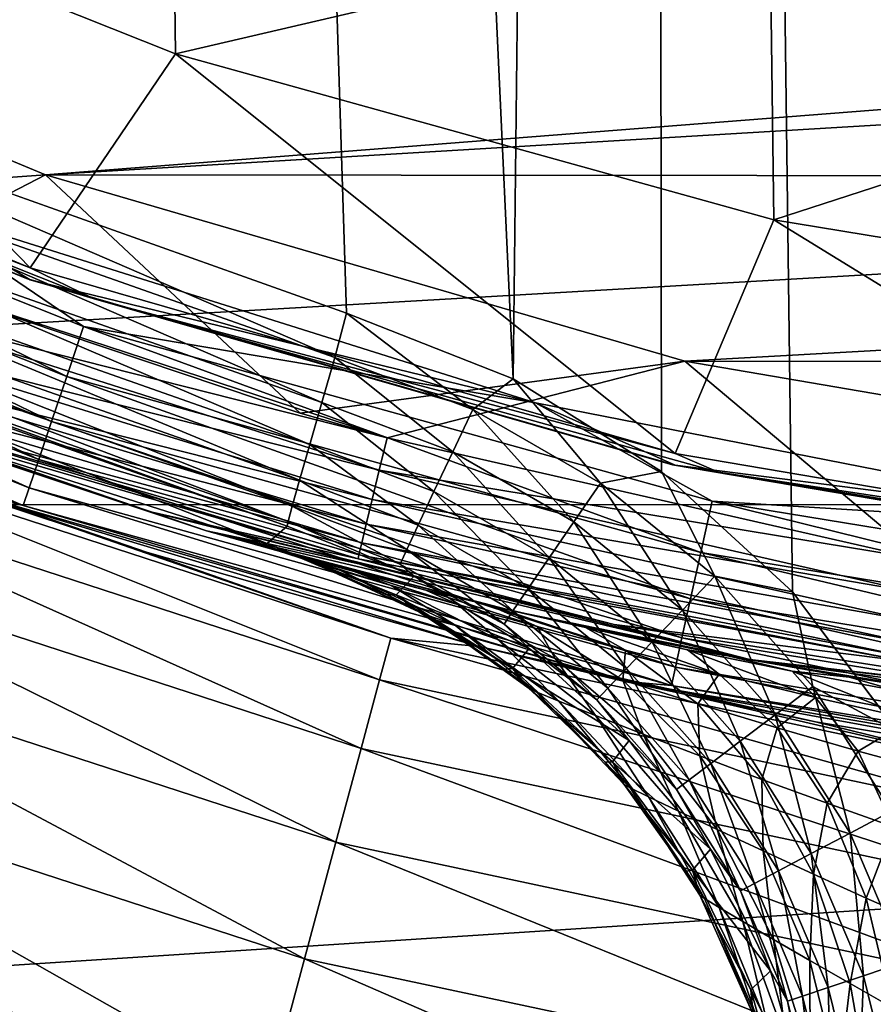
# Model space of a CAD drawing. Header units: metres. Extents: x -106 to 264, y -111 to 81.
# Tile 97 of 549: x -6.71 to -3.83, y -21.57 to -18.24. Entities that reach past the tile are written whole.
import ezdxf

# ---------------------------------------------------------------- set-up
doc = ezdxf.new("R2010")
doc.units = ezdxf.units.M
doc.layers.add('solid_20422013', color=7, linetype='CONTINUOUS')

msp = doc.modelspace()

# ---------------------------------------------------------------- linework, layer by layer
at = {"layer": 'solid_20422013'}
for points in [[(-4.603954, 19.494402, 77.686752), (-3.25963, -22.351816, 77.693359), (-2.346627, 19.890446, 77.696556)], [(-6.7954, 18.842684, 77.671135), (-5.044372, -19.452469, 77.684097), (-4.603954, 19.494402, 77.686752)], [(-4.603954, 19.494402, 77.686752), (-5.044372, -19.452469, 77.684097), (-4.543541, -19.765179, 77.687096)], [(-4.603954, 19.494402, 77.686752), (-4.543541, -19.765179, 77.687096), (-4.100972, -20.171591, 77.689491)], [(-4.603954, 19.494402, 77.686752), (-4.100972, -20.171591, 77.689491), (-3.743907, -20.646954, 77.691238)], [(-4.603954, 19.494402, 77.686752), (-3.743907, -20.646954, 77.691238), (-3.476764, -21.185291, 77.692444)], [(-4.603954, 19.494402, 77.686752), (-3.476764, -21.185291, 77.692444), (-3.3161, -21.752062, 77.69313)], [(-4.603954, 19.494402, 77.686752), (-3.3161, -21.752062, 77.69313), (-3.25963, -22.351816, 77.693359)], [(-7.788645, -18.453775, 77.662086), (-5.607023, -19.230038, 77.680351), (-6.7954, 18.842684, 77.671135)], [(-6.7954, 18.842684, 77.671135), (-5.607023, -19.230038, 77.680351), (-5.044372, -19.452469, 77.684097)], [(-8.13251, -17.578133, 51.221619), (-6.184307, -18.354368, 51.221619), (-6.197993, -17.289684, 52.927349)], [(-6.184307, -18.354368, 51.221619), (-4.177838, -17.88558, 52.927349), (-6.197993, -17.289684, 52.927349)], [(-8.13251, -17.578133, 51.221619), (-8.769419, -18.209887, 49.432518), (-6.675418, -19.07725, 49.432518)], [(-8.13251, -17.578133, 51.221619), (-6.675418, -19.07725, 49.432518), (-6.184307, -18.354368, 51.221619)], [(18.345623, -17.816748, -17.760887), (-17.210392, -19.873657, -17.471807), (-18.349037, -17.81085, -17.761715)], [(18.345623, -17.816748, -17.760887), (17.20516, -19.884491, -17.470285), (-17.210392, -19.873657, -17.471807)], [(-6.184307, -18.354368, 51.221619), (-4.163598, -18.915415, 51.221619), (-4.177838, -17.88558, 52.927349)], [(-4.163598, -18.915415, 51.221619), (-2.102745, -18.246281, 52.927349), (-4.177838, -17.88558, 52.927349)], [(-3.268297, -18.07321, 53.567062), (-4.177838, -17.88558, 52.927349), (-2.102745, -18.246281, 52.927349)], [(-8.697514, -17.898361, 53.567062), (-2.194617, -18.233658, 53.567062), (-1.105185, -18.331604, 53.567062)], [(-6.623267, -18.763741, 53.567062), (-8.697514, -17.898361, 53.567062), (-1.105185, -18.331604, 53.567062)], [(-7.803864, -18.848097, 51.700001), (-8.697514, -17.898361, 53.567062), (-6.623267, -18.763741, 53.567062)], [(-6.675418, -19.07725, 49.432518), (-8.769419, -18.209887, 49.432518), (-8.498668, -18.36957, 49.338165)], [(-6.688151, -19.113638, 49.239994), (-8.786146, -18.244619, 49.239994), (-8.769186, -18.252777, 49.099998)], [(-8.498668, -18.36957, 49.338165), (-8.786146, -18.244619, 49.239994), (-6.688151, -19.113638, 49.239994)], [(-6.674826, -19.118296, 49.099998), (-8.769186, -18.252777, 49.099998), (-7.105286, -18.861628, 49.000153)], [(-6.688151, -19.113638, 49.239994), (-8.769186, -18.252777, 49.099998), (-6.674826, -19.118296, 49.099998)], [(-4.163598, -18.915415, 51.221619), (-2.094074, -19.254696, 51.221619), (-2.102745, -18.246281, 52.927349)], [(-6.184307, -18.354368, 51.221619), (-6.675418, -19.07725, 49.432518), (-4.49747, -19.704706, 49.432518)], [(-6.623267, -18.763741, 53.567062), (-1.105185, -18.331604, 53.567062), (0, -18.367044, 53.567062)], [(-6.184307, -18.354368, 51.221619), (-4.49747, -19.704706, 49.432518), (-4.163598, -18.915415, 51.221619)], [(-6.462749, -19.180754, 49.338165), (-8.498668, -18.36957, 49.338165), (-6.688151, -19.113638, 49.239994)], [(-6.675418, -19.07725, 49.432518), (-8.498668, -18.36957, 49.338165), (-6.462749, -19.180754, 49.338165)], [(6.59163, -18.77524, 53.567062), (-6.623267, -18.763741, 53.567062), (0, -18.367044, 53.567062)], [(-7.788645, -18.453775, 77.662086), (-5.646653, -19.380241, 77.66391), (-5.607023, -19.230038, 77.680351)], [(-7.781111, -18.627697, 77.645996), (-5.646653, -19.380241, 77.66391), (-7.788645, -18.453775, 77.662086)], [(-6.551569, -19.444365, 48.933891), (-8.54085, -18.460745, 48.987526), (-8.615469, -18.622032, 48.933891)], [(-7.105286, -18.861628, 49.000153), (-8.54085, -18.460745, 48.987526), (-6.494825, -19.275955, 48.987526)], [(-6.551569, -19.444365, 48.933891), (-6.494825, -19.275955, 48.987526), (-8.54085, -18.460745, 48.987526)], [(-8.615469, -18.622032, 48.933891), (-8.682889, -18.767757, 48.840744), (-6.602839, -19.596525, 48.840744)], [(-6.551569, -19.444365, 48.933891), (-8.615469, -18.622032, 48.933891), (-6.602839, -19.596525, 48.840744)], [(-7.841585, -18.773857, 77.593025), (-5.690553, -19.532354, 77.611191), (-7.781111, -18.627697, 77.645996)], [(-7.781111, -18.627697, 77.645996), (-5.690553, -19.532354, 77.611191), (-5.646653, -19.380241, 77.66391)], [(-8.682889, -18.767757, 48.840744), (-8.739481, -18.890078, 48.713097), (-6.645873, -19.724247, 48.713097)], [(-6.602839, -19.596525, 48.840744), (-8.682889, -18.767757, 48.840744), (-6.645873, -19.724247, 48.713097)], [(-7.897807, -18.910704, 77.502213), (-5.731336, -19.674664, 77.520668), (-7.841585, -18.773857, 77.593025)], [(-7.841585, -18.773857, 77.593025), (-5.731336, -19.674664, 77.520668), (-5.690553, -19.532354, 77.611191)], [(-7.227734, -19.07662, 51.700218), (-7.803864, -18.848097, 51.700001), (-6.623267, -18.763741, 53.567062)], [(-5.762959, -19.567745, 51.70472), (-7.227734, -19.07662, 51.700218), (-6.623267, -18.763741, 53.567062)], [(6.59163, -18.77524, 53.567062), (-4.464016, -19.392557, 53.567062), (-6.623267, -18.763741, 53.567062)], [(-5.762959, -19.567745, 51.70472), (-6.623267, -18.763741, 53.567062), (-4.464016, -19.392557, 53.567062)], [(6.59163, -18.77524, 53.567062), (4.446862, -19.396498, 53.567062), (-4.464016, -19.392557, 53.567062)], [(-8.739481, -18.890078, 48.713097), (-8.782196, -18.982407, 48.557827), (-6.678356, -19.820652, 48.557827)], [(-6.645873, -19.724247, 48.713097), (-8.739481, -18.890078, 48.713097), (-6.678356, -19.820652, 48.557827)], [(-4.96851, -19.53356, 49.000153), (-7.105286, -18.861628, 49.000153), (-6.494825, -19.275955, 48.987526)], [(-6.674826, -19.118296, 49.099998), (-7.105286, -18.861628, 49.000153), (-4.96851, -19.53356, 49.000153)], [(-7.944764, -19.026119, 77.37793), (-5.765304, -19.794355, 77.397118), (-7.897807, -18.910704, 77.502213)], [(-7.897807, -18.910704, 77.502213), (-5.765304, -19.794355, 77.397118), (-5.731336, -19.674664, 77.520668)], [(-4.163598, -18.915415, 51.221619), (-4.49747, -19.704706, 49.432518), (-2.262964, -20.084364, 49.432518)], [(-4.163598, -18.915415, 51.221619), (-2.262964, -20.084364, 49.432518), (-2.094074, -19.254696, 51.221619)], [(-8.782196, -18.982407, 48.557827), (-8.808736, -19.03977, 48.383289), (-6.698537, -19.88055, 48.383289)], [(-6.678356, -19.820652, 48.557827), (-8.782196, -18.982407, 48.557827), (-6.698537, -19.88055, 48.383289)], [(-6.698537, -19.88055, 48.383289), (-8.808736, -19.03977, 48.383289), (-6.93586, -19.82155, 48.200001)], [(-7.978667, -19.11079, 77.230202), (-5.789975, -19.882679, 77.24939), (-7.944764, -19.026119, 77.37793)], [(-7.944764, -19.026119, 77.37793), (-5.789975, -19.882679, 77.24939), (-5.765304, -19.794355, 77.397118)], [(-7.270816, -19.195789, 51.721394), (-7.227734, -19.07662, 51.700218), (-5.469445, -19.651363, 51.706318)], [(-5.469445, -19.651363, 51.706318), (-7.227734, -19.07662, 51.700218), (-5.762959, -19.567745, 51.70472)], [(-4.49747, -19.704706, 49.432518), (-6.675418, -19.07725, 49.432518), (-6.462749, -19.180754, 49.338165)], [(-7.978667, -19.11079, 77.230202), (-7.997918, -19.160585, 77.072121), (-5.803977, -19.934595, 77.091293)], [(-7.978667, -19.11079, 77.230202), (-5.803977, -19.934595, 77.091293), (-5.789975, -19.882679, 77.24939)], [(-4.506049, -19.74229, 49.239994), (-6.688151, -19.113638, 49.239994), (-6.674826, -19.118296, 49.099998)], [(-6.462749, -19.180754, 49.338165), (-6.688151, -19.113638, 49.239994), (-4.506049, -19.74229, 49.239994)], [(-4.496874, -19.744383, 49.099998), (-6.674826, -19.118296, 49.099998), (-4.96851, -19.53356, 49.000153)], [(-4.506049, -19.74229, 49.239994), (-6.674826, -19.118296, 49.099998), (-4.496874, -19.744383, 49.099998)], [(-5.874671, -20.008646, 68.694199), (-5.807422, -19.95014, 76.937279), (-8.046579, -19.158752, 76.918205)], [(-7.997918, -19.160585, 77.072121), (-8.046579, -19.158752, 76.918205), (-5.807422, -19.95014, 76.937279)], [(-7.111377, -19.614628, 67.287308), (-5.874671, -20.008646, 68.694199), (-8.046579, -19.158752, 76.918205)], [(-7.997918, -19.160585, 77.072121), (-5.807422, -19.95014, 76.937279), (-5.803977, -19.934595, 77.091293)], [(-4.351059, -19.767061, 49.338165), (-6.462749, -19.180754, 49.338165), (-4.506049, -19.74229, 49.239994)], [(-4.49747, -19.704706, 49.432518), (-6.462749, -19.180754, 49.338165), (-4.351059, -19.767061, 49.338165)], [(-7.308599, -19.305447, 51.773335), (-7.270816, -19.195789, 51.721394), (-5.496874, -19.761112, 51.73851)], [(-7.270816, -19.195789, 51.721394), (-5.469445, -19.651363, 51.706318), (-5.496874, -19.761112, 51.73851)], [(-5.646653, -19.380241, 77.66391), (-5.180778, -19.556131, 77.667313), (-5.607023, -19.230038, 77.680351)], [(-5.180778, -19.556131, 77.667313), (-5.044372, -19.452469, 77.684097), (-5.607023, -19.230038, 77.680351)], [(-4.410858, -20.038731, 48.933891), (-6.494825, -19.275955, 48.987526), (-6.551569, -19.444365, 48.933891)], [(-4.96851, -19.53356, 49.000153), (-6.494825, -19.275955, 48.987526), (-4.372655, -19.865173, 48.987526)], [(-4.410858, -20.038731, 48.933891), (-4.372655, -19.865173, 48.987526), (-6.494825, -19.275955, 48.987526)], [(-7.340895, -19.399181, 51.852837), (-7.308599, -19.305447, 51.773335), (-5.520467, -19.860092, 51.7957)], [(-7.308599, -19.305447, 51.773335), (-5.496874, -19.761112, 51.73851), (-5.520467, -19.860092, 51.7957)], [(-7.872066, -19.351564, 63.326618), (-6.079737, -19.965881, 63.241425), (-7.111377, -19.614628, 67.287308)], [(-7.872066, -19.351564, 63.326618), (-7.793669, -19.393528, 57.681358), (-6.079737, -19.965881, 63.241425)], [(-5.248492, -19.69915, 77.614792), (-5.646653, -19.380241, 77.66391), (-5.690553, -19.532354, 77.611191)], [(-5.248492, -19.69915, 77.614792), (-5.180778, -19.556131, 77.667313), (-5.646653, -19.380241, 77.66391)], [(-6.26294, -19.90321, 57.624401), (-7.793669, -19.393528, 57.681358), (-7.386557, -19.531704, 52.198536)], [(-6.079737, -19.965881, 63.241425), (-7.793669, -19.393528, 57.681358), (-6.26294, -19.90321, 57.624401)], [(-7.365619, -19.47094, 51.954762), (-7.340895, -19.399181, 51.852837), (-5.540343, -19.943478, 51.874924)], [(-7.340895, -19.399181, 51.852837), (-5.520467, -19.860092, 51.7957), (-5.540343, -19.943478, 51.874924)], [(-5.469445, -19.651363, 51.706318), (-5.762959, -19.567745, 51.70472), (-4.464016, -19.392557, 53.567062)], [(-3.66885, -20.061138, 51.722897), (-5.469445, -19.651363, 51.706318), (-4.464016, -19.392557, 53.567062)], [(4.446862, -19.396498, 53.567062), (-2.260823, -19.769518, 53.567062), (-4.464016, -19.392557, 53.567062)], [(-3.66885, -20.061138, 51.722897), (-4.464016, -19.392557, 53.567062), (-2.260823, -19.769518, 53.567062)], [(-6.551569, -19.444365, 48.933891), (-6.602839, -19.596525, 48.840744), (-4.445375, -20.195543, 48.840744)], [(-4.410858, -20.038731, 48.933891), (-6.551569, -19.444365, 48.933891), (-4.445375, -20.195543, 48.840744)], [(-5.180778, -19.556131, 77.667313), (-4.748993, -19.804619, 77.670189), (-5.044372, -19.452469, 77.684097)], [(-4.748993, -19.804619, 77.670189), (-4.543541, -19.765179, 77.687096), (-5.044372, -19.452469, 77.684097)], [(-7.381175, -19.516087, 52.072533), (-7.365619, -19.47094, 51.954762), (-5.555418, -20.006721, 51.971863)], [(-7.365619, -19.47094, 51.954762), (-5.540343, -19.943478, 51.874924), (-5.555418, -20.006721, 51.971863)], [(-7.386557, -19.531704, 52.198536), (-7.381175, -19.516087, 52.072533), (-5.568189, -20.060293, 52.197079)], [(-7.381175, -19.516087, 52.072533), (-5.555418, -20.006721, 51.971863), (-5.564871, -20.046381, 52.081234)], [(-7.381175, -19.516087, 52.072533), (-5.564871, -20.046381, 52.081234), (-5.568189, -20.060293, 52.197079)], [(-6.26294, -19.90321, 57.624401), (-7.386557, -19.531704, 52.198536), (-5.568189, -20.060293, 52.197079)], [(-5.311675, -19.833157, 77.524406), (-5.690553, -19.532354, 77.611191), (-5.731336, -19.674664, 77.520668)], [(-5.311675, -19.833157, 77.524406), (-5.248492, -19.69915, 77.614792), (-5.690553, -19.532354, 77.611191)], [(-5.248492, -19.69915, 77.614792), (-4.838804, -19.934927, 77.61779), (-5.180778, -19.556131, 77.667313)], [(-4.838804, -19.934927, 77.61779), (-4.748993, -19.804619, 77.670189), (-5.180778, -19.556131, 77.667313)], [(-2.770654, -19.964207, 49.000153), (-4.96851, -19.53356, 49.000153), (-4.372655, -19.865173, 48.987526)], [(-4.496874, -19.744383, 49.099998), (-4.96851, -19.53356, 49.000153), (-2.770654, -19.964207, 49.000153)], [(-6.079737, -19.965881, 63.241425), (-5.874671, -20.008646, 68.694199), (-7.111377, -19.614628, 67.287308)], [(-6.602839, -19.596525, 48.840744), (-6.645873, -19.724247, 48.713097), (-4.474348, -20.327169, 48.713097)], [(-4.445375, -20.195543, 48.840744), (-6.602839, -19.596525, 48.840744), (-4.474348, -20.327169, 48.713097)], [(-7.6088, -19.781544, 21.768116), (-5.495423, -20.469578, 21.768116), (-7.556403, -19.645319, 22.379227)], [(-7.556403, -19.645319, 22.379227), (-5.457579, -20.328617, 22.379227), (-7.379831, -19.660572, 23)], [(-5.495423, -20.469578, 21.768116), (-5.457579, -20.328617, 22.379227), (-7.556403, -19.645319, 22.379227)], [(-5.496874, -19.761112, 51.73851), (-5.469445, -19.651363, 51.706318), (-3.66885, -20.061138, 51.722897)], [(-5.457579, -20.328617, 22.379227), (-6.279251, -20.039236, 23), (-7.379831, -19.660572, 23)], [(-6.93586, -19.82155, 48.200001), (-7.379831, -19.660572, 23), (-6.279251, -20.039236, 23)], [(-5.364705, -19.946276, 77.400475), (-5.731336, -19.674664, 77.520668), (-5.765304, -19.794355, 77.397118)], [(-5.364705, -19.946276, 77.400475), (-5.311675, -19.833157, 77.524406), (-5.731336, -19.674664, 77.520668)], [(-5.311675, -19.833157, 77.524406), (-4.922742, -20.057062, 77.527527), (-5.248492, -19.69915, 77.614792)], [(-4.922742, -20.057062, 77.527527), (-4.838804, -19.934927, 77.61779), (-5.248492, -19.69915, 77.614792)], [(-2.262964, -20.084364, 49.432518), (-4.49747, -19.704706, 49.432518), (-4.351059, -19.767061, 49.338165)], [(-6.645873, -19.724247, 48.713097), (-6.678356, -19.820652, 48.557827), (-4.496217, -20.426521, 48.557827)], [(-4.474348, -20.327169, 48.713097), (-6.645873, -19.724247, 48.713097), (-4.496217, -20.426521, 48.557827)], [(-2.267281, -20.122673, 49.239994), (-4.506049, -19.74229, 49.239994), (-4.496874, -19.744383, 49.099998)], [(-4.351059, -19.767061, 49.338165), (-4.506049, -19.74229, 49.239994), (-2.267281, -20.122673, 49.239994)], [(-2.262605, -20.123198, 49.099998), (-4.496874, -19.744383, 49.099998), (-2.770654, -19.964207, 49.000153)], [(-2.267281, -20.122673, 49.239994), (-4.496874, -19.744383, 49.099998), (-2.262605, -20.123198, 49.099998)], [(-7.694905, -20.005402, 21.187397), (-5.557612, -20.701223, 21.187397), (-7.6088, -19.781544, 21.768116)], [(-5.557612, -20.701223, 21.187397), (-5.495423, -20.469578, 21.768116), (-7.6088, -19.781544, 21.768116)], [(-5.520467, -19.860092, 51.7957), (-5.496874, -19.761112, 51.73851), (-3.684296, -20.173891, 51.775513)], [(-5.496874, -19.761112, 51.73851), (-3.66885, -20.061138, 51.722897), (-3.684296, -20.173891, 51.775513)], [(-4.748993, -19.804619, 77.670189), (-4.362987, -20.119232, 77.672516), (-4.543541, -19.765179, 77.687096)], [(-4.362987, -20.119232, 77.672516), (-4.100972, -20.171591, 77.689491), (-4.543541, -19.765179, 77.687096)], [(-2.188358, -20.121618, 49.338165), (-4.351059, -19.767061, 49.338165), (-2.267281, -20.122673, 49.239994)], [(-2.262964, -20.084364, 49.432518), (-4.351059, -19.767061, 49.338165), (-2.188358, -20.121618, 49.338165)], [(-6.93586, -19.82155, 48.200001), (-6.279251, -20.039236, 23), (-5.159382, -20.356344, 23)], [(-4.67294, -20.473486, 48.200001), (-6.93586, -19.82155, 48.200001), (-5.159382, -20.356344, 23)], [(-6.698537, -19.88055, 48.383289), (-6.93586, -19.82155, 48.200001), (-4.67294, -20.473486, 48.200001)], [(-6.678356, -19.820652, 48.557827), (-6.698537, -19.88055, 48.383289), (-4.509805, -20.488249, 48.383289)], [(-4.496217, -20.426521, 48.557827), (-6.678356, -19.820652, 48.557827), (-4.509805, -20.488249, 48.383289)], [(-5.403125, -20.028996, 77.25386), (-5.765304, -19.794355, 77.397118), (-5.789975, -19.882679, 77.24939)], [(-5.403125, -20.028996, 77.25386), (-5.364705, -19.946276, 77.400475), (-5.765304, -19.794355, 77.397118)], [(-4.838804, -19.934927, 77.61779), (-4.472548, -20.23344, 77.620193), (-4.748993, -19.804619, 77.670189)], [(-4.472548, -20.23344, 77.620193), (-4.362987, -20.119232, 77.672516), (-4.748993, -19.804619, 77.670189)], [(-5.364705, -19.946276, 77.400475), (-4.993357, -20.160215, 77.403725), (-5.311675, -19.833157, 77.524406)], [(-4.993357, -20.160215, 77.403725), (-4.922742, -20.057062, 77.527527), (-5.311675, -19.833157, 77.524406)], [(17.20516, -19.884491, -17.470285), (-16.305061, -22.052233, -17.165628), (-17.210392, -19.873657, -17.471807)], [(17.20516, -19.884491, -17.470285), (16.300222, -22.066586, -17.16361), (-16.305061, -22.052233, -17.165628)], [(-4.509805, -20.488249, 48.383289), (-6.698537, -19.88055, 48.383289), (-4.67294, -20.473486, 48.200001)], [(-5.803977, -19.934595, 77.091293), (-5.425487, -20.07811, 77.096214), (-5.789975, -19.882679, 77.24939)], [(-5.789975, -19.882679, 77.24939), (-5.425487, -20.07811, 77.096214), (-5.403125, -20.028996, 77.25386)], [(-5.540343, -19.943478, 51.874924), (-5.520467, -19.860092, 51.7957), (-3.697492, -20.270281, 51.85458)], [(-5.520467, -19.860092, 51.7957), (-3.684296, -20.173891, 51.775513), (-3.697492, -20.270281, 51.85458)], [(-2.218434, -20.398159, 48.933891), (-4.372655, -19.865173, 48.987526), (-4.410858, -20.038731, 48.933891)], [(-2.770654, -19.964207, 49.000153), (-4.372655, -19.865173, 48.987526), (-2.199219, -20.221489, 48.987526)], [(-2.218434, -20.398159, 48.933891), (-2.199219, -20.221489, 48.987526), (-4.372655, -19.865173, 48.987526)], [(-4.703393, -20.281778, 57.568146), (-6.26294, -19.90321, 57.624401), (-5.568189, -20.060293, 52.197079)], [(-4.244782, -20.399944, 63.156647), (-6.26294, -19.90321, 57.624401), (-4.703393, -20.281778, 57.568146)], [(-6.079737, -19.965881, 63.241425), (-6.26294, -19.90321, 57.624401), (-4.244782, -20.399944, 63.156647)], [(-5.379042, -20.119379, 76.941505), (-5.807422, -19.95014, 76.937279), (-5.874671, -20.008646, 68.694199)], [(-5.803977, -19.934595, 77.091293), (-5.807422, -19.95014, 76.937279), (-5.379042, -20.119379, 76.941505)], [(-5.425487, -20.07811, 77.096214), (-5.803977, -19.934595, 77.091293), (-5.379042, -20.119379, 76.941505)], [(-5.555418, -20.006721, 51.971863), (-5.540343, -19.943478, 51.874924), (-3.70758, -20.344105, 51.955269)], [(-5.540343, -19.943478, 51.874924), (-3.697492, -20.270281, 51.85458), (-3.70758, -20.344105, 51.955269)], [(-5.403125, -20.028996, 77.25386), (-5.044747, -20.235762, 77.257088), (-5.364705, -19.946276, 77.400475)], [(-5.044747, -20.235762, 77.257088), (-4.993357, -20.160215, 77.403725), (-5.364705, -19.946276, 77.400475)], [(-4.922742, -20.057062, 77.527527), (-4.575038, -20.340508, 77.530014), (-4.838804, -19.934927, 77.61779)], [(-4.575038, -20.340508, 77.530014), (-4.472548, -20.23344, 77.620193), (-4.838804, -19.934927, 77.61779)], [(-6.079737, -19.965881, 63.241425), (-5.890869, -20.010363, 67.591705), (-5.874671, -20.008646, 68.694199)], [(-6.079737, -19.965881, 63.241425), (-5.906886, -20.010839, 66.470032), (-5.890869, -20.010363, 67.591705)], [(-6.079737, -19.965881, 63.241425), (-5.876032, -20.021286, 65.925018), (-5.906886, -20.010839, 66.470032)], [(-6.079737, -19.965881, 63.241425), (-5.761982, -20.054251, 65.406929), (-5.876032, -20.021286, 65.925018)], [(-6.079737, -19.965881, 63.241425), (-5.581142, -20.103542, 64.927956), (-5.761982, -20.054251, 65.406929)], [(-6.079737, -19.965881, 63.241425), (-5.338606, -20.165771, 64.496147), (-5.581142, -20.103542, 64.927956)], [(-6.079737, -19.965881, 63.241425), (-5.125722, -20.217205, 64.213623), (-5.338606, -20.165771, 64.496147)], [(-6.079737, -19.965881, 63.241425), (-5.042213, -20.23661, 64.118057), (-5.125722, -20.217205, 64.213623)], [(-6.079737, -19.965881, 63.241425), (-4.244782, -20.399944, 63.156647), (-5.042213, -20.23661, 64.118057)], [(-7.812594, -20.311371, 20.651402), (-5.642612, -21.017834, 20.651402), (-7.694905, -20.005402, 21.187397)], [(-5.642612, -21.017834, 20.651402), (-5.557612, -20.701223, 21.187397), (-7.694905, -20.005402, 21.187397)], [(-5.765637, -20.056055, 66.468819), (-5.890869, -20.010363, 67.591705), (-5.906886, -20.010839, 66.470032)], [(-5.765637, -20.056055, 66.468819), (-5.906886, -20.010839, 66.470032), (-5.876032, -20.021286, 65.925018)], [(-5.765637, -20.056055, 66.468819), (-5.874671, -20.008646, 68.694199), (-5.890869, -20.010363, 67.591705)], [(-5.626894, -20.09951, 65.61937), (-5.876032, -20.021286, 65.925018), (-5.761982, -20.054251, 65.406929)], [(-5.732707, -20.067211, 66.035461), (-5.765637, -20.056055, 66.468819), (-5.876032, -20.021286, 65.925018)], [(-5.626894, -20.09951, 65.61937), (-5.732707, -20.067211, 66.035461), (-5.876032, -20.021286, 65.925018)], [(-5.43928, -20.181873, 68.691528), (-5.874671, -20.008646, 68.694199), (-5.765637, -20.056055, 66.468819)], [(-5.379042, -20.119379, 76.941505), (-5.874671, -20.008646, 68.694199), (-5.43928, -20.181873, 68.691528)], [(-5.564871, -20.046381, 52.081234), (-5.555418, -20.006721, 51.971863), (-3.713978, -20.390831, 52.071381)], [(-5.555418, -20.006721, 51.971863), (-3.70758, -20.344105, 51.955269), (-3.713978, -20.390831, 52.071381)], [(-5.457579, -20.328617, 22.379227), (-5.159382, -20.356344, 23), (-6.279251, -20.039236, 23)], [(-5.456058, -20.14994, 65.236496), (-5.761982, -20.054251, 65.406929), (-5.581142, -20.103542, 64.927956)], [(-5.456058, -20.14994, 65.236496), (-5.626894, -20.09951, 65.61937), (-5.761982, -20.054251, 65.406929)], [(-5.568189, -20.060293, 52.197079), (-5.564871, -20.046381, 52.081234), (-3.716287, -20.407562, 52.195633)], [(-5.564871, -20.046381, 52.081234), (-3.713978, -20.390831, 52.071381), (-3.716287, -20.407562, 52.195633)], [(-5.403125, -20.028996, 77.25386), (-5.425487, -20.07811, 77.096214), (-5.074879, -20.280661, 77.099487)], [(-5.403125, -20.028996, 77.25386), (-5.074879, -20.280661, 77.099487), (-5.044747, -20.235762, 77.257088)], [(-4.410858, -20.038731, 48.933891), (-4.445375, -20.195543, 48.840744), (-2.235794, -20.557785, 48.840744)], [(-2.218434, -20.398159, 48.933891), (-4.410858, -20.038731, 48.933891), (-2.235794, -20.557785, 48.840744)], [(-5.43928, -20.181873, 68.691528), (-5.765637, -20.056055, 66.468819), (-5.471168, -20.181789, 66.46637)], [(-5.732707, -20.067211, 66.035461), (-5.471168, -20.181789, 66.46637), (-5.765637, -20.056055, 66.468819)], [(-5.732707, -20.067211, 66.035461), (-5.362948, -20.239819, 66.465485), (-5.471168, -20.181789, 66.46637)], [(-5.334449, -20.250658, 66.096146), (-5.362948, -20.239819, 66.465485), (-5.732707, -20.067211, 66.035461)], [(-5.334449, -20.250658, 66.096146), (-5.732707, -20.067211, 66.035461), (-5.626894, -20.09951, 65.61937)], [(-4.703393, -20.281778, 57.568146), (-5.568189, -20.060293, 52.197079), (-3.716287, -20.407562, 52.195633)], [(-5.074879, -20.280661, 77.099487), (-5.425487, -20.07811, 77.096214), (-5.379042, -20.119379, 76.941505)], [(-4.993357, -20.160215, 77.403725), (-4.661376, -20.430964, 77.406303), (-4.922742, -20.057062, 77.527527)], [(-4.661376, -20.430964, 77.406303), (-4.575038, -20.340508, 77.530014), (-4.922742, -20.057062, 77.527527)], [(-5.243014, -20.282562, 65.742195), (-5.626894, -20.09951, 65.61937), (-5.456058, -20.14994, 65.236496)], [(-5.334449, -20.250658, 66.096146), (-5.626894, -20.09951, 65.61937), (-5.243014, -20.282562, 65.742195)], [(-5.230762, -20.214594, 64.898567), (-5.581142, -20.103542, 64.927956), (-5.338606, -20.165771, 64.496147)], [(-5.230762, -20.214594, 64.898567), (-5.456058, -20.14994, 65.236496), (-5.581142, -20.103542, 64.927956)], [(-4.989806, -20.363707, 76.944977), (-5.379042, -20.119379, 76.941505), (-5.43928, -20.181873, 68.691528)], [(-5.074879, -20.280661, 77.099487), (-5.379042, -20.119379, 76.941505), (-4.989806, -20.363707, 76.944977)], [(-4.472548, -20.23344, 77.620193), (-4.158928, -20.587074, 77.622017), (-4.362987, -20.119232, 77.672516)], [(-4.362987, -20.119232, 77.672516), (-4.032463, -20.49194, 77.674309), (-4.100972, -20.171591, 77.689491)], [(-4.158928, -20.587074, 77.622017), (-4.032463, -20.49194, 77.674309), (-4.362987, -20.119232, 77.672516)], [(-5.095762, -20.332438, 65.417709), (-5.456058, -20.14994, 65.236496), (-5.230762, -20.214594, 64.898567)], [(-5.243014, -20.282562, 65.742195), (-5.456058, -20.14994, 65.236496), (-5.095762, -20.332438, 65.417709)], [(-5.43928, -20.181873, 68.691528), (-5.471168, -20.181789, 66.46637), (-5.362948, -20.239819, 66.465485)], [(-5.046681, -20.43112, 68.689735), (-5.43928, -20.181873, 68.691528), (-5.362948, -20.239819, 66.465485)], [(-4.989806, -20.363707, 76.944977), (-5.43928, -20.181873, 68.691528), (-5.046681, -20.43112, 68.689735)], [(-4.963029, -20.289087, 64.613121), (-5.338606, -20.165771, 64.496147), (-5.125722, -20.217205, 64.213623)], [(-4.963029, -20.289087, 64.613121), (-5.230762, -20.214594, 64.898567), (-5.338606, -20.165771, 64.496147)], [(-5.044747, -20.235762, 77.257088), (-4.724389, -20.497295, 77.259628), (-4.993357, -20.160215, 77.403725)], [(-4.724389, -20.497295, 77.259628), (-4.661376, -20.430964, 77.406303), (-4.993357, -20.160215, 77.403725)], [(-4.032463, -20.49194, 77.674309), (-3.743907, -20.646954, 77.691238), (-4.100972, -20.171591, 77.689491)], [(-4.902244, -20.396503, 65.132957), (-5.230762, -20.214594, 64.898567), (-4.963029, -20.289087, 64.613121)], [(-5.095762, -20.332438, 65.417709), (-5.230762, -20.214594, 64.898567), (-4.902244, -20.396503, 65.132957)], [(-4.799755, -20.292177, 63.985153), (-5.125722, -20.217205, 64.213623), (-5.042213, -20.23661, 64.118057)], [(-4.66521, -20.36895, 64.384209), (-5.125722, -20.217205, 64.213623), (-4.799755, -20.292177, 63.985153)], [(-4.66521, -20.36895, 64.384209), (-4.963029, -20.289087, 64.613121), (-5.125722, -20.217205, 64.213623)], [(-4.445375, -20.195543, 48.840744), (-4.474348, -20.327169, 48.713097), (-2.250366, -20.691772, 48.713097)], [(-2.235794, -20.557785, 48.840744), (-4.445375, -20.195543, 48.840744), (-2.250366, -20.691772, 48.713097)], [(-5.046681, -20.43112, 68.689735), (-5.362948, -20.239819, 66.465485), (-5.072703, -20.432693, 66.463135)], [(-5.334449, -20.250658, 66.096146), (-5.072703, -20.432693, 66.463135), (-5.362948, -20.239819, 66.465485)], [(-5.334449, -20.250658, 66.096146), (-4.990569, -20.498755, 66.462486), (-5.072703, -20.432693, 66.463135)], [(-5.334449, -20.250658, 66.096146), (-4.966567, -20.509274, 66.15583), (-4.990569, -20.498755, 66.462486)], [(-5.334449, -20.250658, 66.096146), (-5.243014, -20.282562, 65.742195), (-4.966567, -20.509274, 66.15583)], [(-5.044747, -20.235762, 77.257088), (-5.074879, -20.280661, 77.099487), (-4.761477, -20.53673, 77.102043)], [(-5.044747, -20.235762, 77.257088), (-4.761477, -20.53673, 77.102043), (-4.724389, -20.497295, 77.259628)], [(-4.244782, -20.399944, 63.156647), (-4.699969, -20.311817, 63.799637), (-5.042213, -20.23661, 64.118057)], [(-4.799755, -20.292177, 63.985153), (-5.042213, -20.23661, 64.118057), (-4.699969, -20.311817, 63.799637)], [(-4.575038, -20.340508, 77.530014), (-4.277294, -20.676268, 77.531891), (-4.472548, -20.23344, 77.620193)], [(-4.277294, -20.676268, 77.531891), (-4.158928, -20.587074, 77.622017), (-4.472548, -20.23344, 77.620193)], [(-5.243014, -20.282562, 65.742195), (-4.889811, -20.540617, 65.862396), (-4.966567, -20.509274, 66.15583)], [(-5.243014, -20.282562, 65.742195), (-5.095762, -20.332438, 65.417709), (-4.889811, -20.540617, 65.862396)], [(-4.761477, -20.53673, 77.102043), (-5.074879, -20.280661, 77.099487), (-4.989806, -20.363707, 76.944977)], [(-4.703393, -20.281778, 57.568146), (-3.716287, -20.407562, 52.195633), (-3.12738, -20.528416, 57.550064)], [(-4.244782, -20.399944, 63.156647), (-4.703393, -20.281778, 57.568146), (-3.12738, -20.528416, 57.550064)], [(-7.958961, -20.691902, 20.173351), (-5.748325, -21.4116, 20.173351), (-7.812594, -20.311371, 20.651402)], [(-5.748325, -21.4116, 20.173351), (-5.642612, -21.017834, 20.651402), (-7.812594, -20.311371, 20.651402)], [(-4.673293, -20.470486, 64.894371), (-4.963029, -20.289087, 64.613121), (-4.66521, -20.36895, 64.384209)], [(-4.902244, -20.396503, 65.132957), (-4.963029, -20.289087, 64.613121), (-4.673293, -20.470486, 64.894371)], [(-4.455402, -20.367268, 63.811974), (-4.799755, -20.292177, 63.985153), (-4.699969, -20.311817, 63.799637)], [(-4.348741, -20.450056, 64.212151), (-4.799755, -20.292177, 63.985153), (-4.455402, -20.367268, 63.811974)], [(-4.348741, -20.450056, 64.212151), (-4.66521, -20.36895, 64.384209), (-4.799755, -20.292177, 63.985153)], [(-4.244782, -20.399944, 63.156647), (-4.318894, -20.387671, 63.546329), (-4.699969, -20.311817, 63.799637)], [(-4.455402, -20.367268, 63.811974), (-4.699969, -20.311817, 63.799637), (-4.318894, -20.387671, 63.546329)], [(-5.495423, -20.469578, 21.768116), (-3.321614, -20.932516, 21.768116), (-5.457579, -20.328617, 22.379227)], [(-5.457579, -20.328617, 22.379227), (-3.29874, -20.788364, 22.379227), (-5.159382, -20.356344, 23)], [(-3.321614, -20.932516, 21.768116), (-3.29874, -20.788364, 22.379227), (-5.457579, -20.328617, 22.379227)], [(-5.095762, -20.332438, 65.417709), (-4.766445, -20.589716, 65.594208), (-4.889811, -20.540617, 65.862396)], [(-5.095762, -20.332438, 65.417709), (-4.902244, -20.396503, 65.132957), (-4.766445, -20.589716, 65.594208)], [(-4.661376, -20.430964, 77.406303), (-4.377081, -20.751635, 77.408226), (-4.575038, -20.340508, 77.530014)], [(-4.377081, -20.751635, 77.408226), (-4.277294, -20.676268, 77.531891), (-4.575038, -20.340508, 77.530014)], [(-4.474348, -20.327169, 48.713097), (-4.496217, -20.426521, 48.557827), (-2.261365, -20.792906, 48.557827)], [(-2.250366, -20.691772, 48.713097), (-4.474348, -20.327169, 48.713097), (-2.261365, -20.792906, 48.557827)], [(-3.29874, -20.788364, 22.379227), (-4.023665, -20.610922, 23), (-5.159382, -20.356344, 23)], [(-4.67294, -20.473486, 48.200001), (-5.159382, -20.356344, 23), (-4.023665, -20.610922, 23)], [(-4.652657, -20.674297, 76.947769), (-4.989806, -20.363707, 76.944977), (-5.046681, -20.43112, 68.689735)], [(-4.761477, -20.53673, 77.102043), (-4.989806, -20.363707, 76.944977), (-4.652657, -20.674297, 76.947769)], [(-4.673293, -20.470486, 64.894371), (-4.66521, -20.36895, 64.384209), (-4.419999, -20.550011, 64.705215)], [(-4.419999, -20.550011, 64.705215), (-4.66521, -20.36895, 64.384209), (-4.348741, -20.450056, 64.212151)], [(-4.102307, -20.439461, 63.691956), (-4.455402, -20.367268, 63.811974), (-4.318894, -20.387671, 63.546329)], [(-4.023481, -20.528837, 64.094879), (-4.455402, -20.367268, 63.811974), (-4.102307, -20.439461, 63.691956)], [(-4.023481, -20.528837, 64.094879), (-4.348741, -20.450056, 64.212151), (-4.455402, -20.367268, 63.811974)], [(-4.244782, -20.399944, 63.156647), (-3.909426, -20.460262, 63.362648), (-4.318894, -20.387671, 63.546329)], [(-4.102307, -20.439461, 63.691956), (-4.318894, -20.387671, 63.546329), (-3.909426, -20.460262, 63.362648)], [(-4.902244, -20.396503, 65.132957), (-4.604764, -20.65295, 65.359962), (-4.766445, -20.589716, 65.594208)], [(-4.902244, -20.396503, 65.132957), (-4.673293, -20.470486, 64.894371), (-4.604764, -20.65295, 65.359962)], [(-4.244782, -20.399944, 63.156647), (-3.12738, -20.528416, 57.550064), (-3.063736, -20.540312, 58.0816)], [(-4.244782, -20.399944, 63.156647), (-3.063736, -20.540312, 58.0816), (-2.392777, -20.651155, 63.080074)], [(-4.244782, -20.399944, 63.156647), (-2.392777, -20.651155, 63.080074), (-3.480925, -20.526695, 63.254524)], [(-4.244782, -20.399944, 63.156647), (-3.480925, -20.526695, 63.254524), (-3.909426, -20.460262, 63.362648)], [(-5.046681, -20.43112, 68.689735), (-5.072703, -20.432693, 66.463135), (-4.990569, -20.498755, 66.462486)], [(-4.709179, -20.746349, 68.68885), (-5.046681, -20.43112, 68.689735), (-4.990569, -20.498755, 66.462486)], [(-4.652657, -20.674297, 76.947769), (-5.046681, -20.43112, 68.689735), (-4.709179, -20.746349, 68.68885)], [(-4.724389, -20.497295, 77.259628), (-4.450053, -20.806955, 77.26149), (-4.661376, -20.430964, 77.406303)], [(-4.450053, -20.806955, 77.26149), (-4.377081, -20.751635, 77.408226), (-4.661376, -20.430964, 77.406303)], [(-4.496217, -20.426521, 48.557827), (-4.509805, -20.488249, 48.383289), (-2.268198, -20.855742, 48.383289)], [(-2.261365, -20.792906, 48.557827), (-4.496217, -20.426521, 48.557827), (-2.268198, -20.855742, 48.383289)], [(-4.419999, -20.550011, 64.705215), (-4.348741, -20.450056, 64.212151), (-4.152552, -20.630999, 64.565315)], [(-4.152552, -20.630999, 64.565315), (-4.348741, -20.450056, 64.212151), (-4.023481, -20.528837, 64.094879)], [(-3.747247, -20.506561, 63.622231), (-4.102307, -20.439461, 63.691956), (-3.909426, -20.460262, 63.362648)], [(-3.697408, -20.602348, 64.028694), (-4.102307, -20.439461, 63.691956), (-3.747247, -20.506561, 63.622231)], [(-3.697408, -20.602348, 64.028694), (-4.023481, -20.528837, 64.094879), (-4.102307, -20.439461, 63.691956)], [(-5.557612, -20.701223, 21.187397), (-3.359203, -21.169399, 21.187397), (-5.495423, -20.469578, 21.768116)], [(-3.359203, -21.169399, 21.187397), (-3.321614, -20.932516, 21.768116), (-5.495423, -20.469578, 21.768116)], [(-4.673293, -20.470486, 64.894371), (-4.414157, -20.726213, 65.165016), (-4.604764, -20.65295, 65.359962)], [(-4.673293, -20.470486, 64.894371), (-4.419999, -20.550011, 64.705215), (-4.414157, -20.726213, 65.165016)], [(-4.67294, -20.473486, 48.200001), (-4.023665, -20.610922, 23), (-2.875588, -20.802187, 23)], [(-2.351254, -20.867956, 48.200001), (-4.67294, -20.473486, 48.200001), (-2.875588, -20.802187, 23)], [(-4.509805, -20.488249, 48.383289), (-4.67294, -20.473486, 48.200001), (-2.351254, -20.867956, 48.200001)], [(-3.747247, -20.506561, 63.622231), (-3.909426, -20.460262, 63.362648), (-3.480925, -20.526695, 63.254524)], [(-4.709179, -20.746349, 68.68885), (-4.990569, -20.498755, 66.462486), (-4.733858, -20.74769, 66.460487)], [(-4.966567, -20.509274, 66.15583), (-4.733858, -20.74769, 66.460487), (-4.990569, -20.498755, 66.462486)], [(-4.966567, -20.509274, 66.15583), (-4.669251, -20.822952, 66.459991), (-4.733858, -20.74769, 66.460487)], [(-4.966567, -20.509274, 66.15583), (-4.649094, -20.833813, 66.211464), (-4.669251, -20.822952, 66.459991)], [(-4.966567, -20.509274, 66.15583), (-4.889811, -20.540617, 65.862396), (-4.649094, -20.833813, 66.211464)], [(-4.724389, -20.497295, 77.259628), (-4.761477, -20.53673, 77.102043), (-4.493085, -20.83984, 77.103912)], [(-4.724389, -20.497295, 77.259628), (-4.493085, -20.83984, 77.103912), (-4.450053, -20.806955, 77.26149)], [(-2.268198, -20.855742, 48.383289), (-4.509805, -20.488249, 48.383289), (-2.351254, -20.867956, 48.200001)], [(-4.158928, -20.587074, 77.622017), (-3.906232, -20.986639, 77.623306), (-4.032463, -20.49194, 77.674309)], [(-4.032463, -20.49194, 77.674309), (-3.766156, -20.913054, 77.675606), (-3.743907, -20.646954, 77.691238)], [(-3.906232, -20.986639, 77.623306), (-3.766156, -20.913054, 77.675606), (-4.032463, -20.49194, 77.674309)], [(-4.889811, -20.540617, 65.862396), (-4.586597, -20.864456, 65.973816), (-4.649094, -20.833813, 66.211464)], [(-4.889811, -20.540617, 65.862396), (-4.766445, -20.589716, 65.594208), (-4.586597, -20.864456, 65.973816)], [(-4.493085, -20.83984, 77.103912), (-4.761477, -20.53673, 77.102043), (-4.652657, -20.674297, 76.947769)], [(-4.419999, -20.550011, 64.705215), (-4.204207, -20.80526, 65.011932), (-4.414157, -20.726213, 65.165016)], [(-4.419999, -20.550011, 64.705215), (-4.152552, -20.630999, 64.565315), (-4.204207, -20.80526, 65.011932)], [(-4.152552, -20.630999, 64.565315), (-4.023481, -20.528837, 64.094879), (-3.879617, -20.709888, 64.472343)], [(-3.879617, -20.709888, 64.472343), (-4.023481, -20.528837, 64.094879), (-3.697408, -20.602348, 64.028694)], [(-4.277294, -20.676268, 77.531891), (-4.037369, -21.055624, 77.53318), (-4.158928, -20.587074, 77.622017)], [(-4.037369, -21.055624, 77.53318), (-3.906232, -20.986639, 77.623306), (-4.158928, -20.587074, 77.622017)], [(-4.766445, -20.589716, 65.594208), (-4.486233, -20.912575, 65.756882), (-4.586597, -20.864456, 65.973816)], [(-4.766445, -20.589716, 65.594208), (-4.604764, -20.65295, 65.359962), (-4.486233, -20.912575, 65.756882)], [(-3.29874, -20.788364, 22.379227), (-2.875588, -20.802187, 23), (-4.023665, -20.610922, 23)], [(-3.879617, -20.709888, 64.472343), (-3.697408, -20.602348, 64.028694), (-3.608056, -20.783701, 64.422501)], [(-4.604764, -20.65295, 65.359962), (-4.354851, -20.97477, 65.567802), (-4.486233, -20.912575, 65.756882)], [(-4.604764, -20.65295, 65.359962), (-4.414157, -20.726213, 65.165016), (-4.354851, -20.97477, 65.567802)], [(-4.152552, -20.630999, 64.565315), (-3.98367, -20.886084, 64.900284), (-4.204207, -20.80526, 65.011932)], [(-4.152552, -20.630999, 64.565315), (-3.879617, -20.709888, 64.472343), (-3.98367, -20.886084, 64.900284)], [(-4.378, -21.041067, 76.949692), (-4.652657, -20.674297, 76.947769), (-4.709179, -20.746349, 68.68885)], [(-4.493085, -20.83984, 77.103912), (-4.652657, -20.674297, 76.947769), (-4.378, -21.041067, 76.949692)], [(-4.377081, -20.751635, 77.408226), (-4.147967, -21.11392, 77.409538), (-4.277294, -20.676268, 77.531891)], [(-4.147967, -21.11392, 77.409538), (-4.037369, -21.055624, 77.53318), (-4.277294, -20.676268, 77.531891)], [(-8.130398, -21.137606, 19.765039), (-5.872144, -21.872807, 19.765039), (-7.958961, -20.691902, 20.173351)], [(-5.872144, -21.872807, 19.765039), (-5.748325, -21.4116, 20.173351), (-7.958961, -20.691902, 20.173351)], [(-5.642612, -21.017834, 20.651402), (-3.41058, -21.49317, 20.651402), (-5.557612, -20.701223, 21.187397)], [(-3.41058, -21.49317, 20.651402), (-3.359203, -21.169399, 21.187397), (-5.557612, -20.701223, 21.187397)], [(-3.879617, -20.709888, 64.472343), (-3.759918, -20.965128, 64.827759), (-3.98367, -20.886084, 64.900284)], [(-3.879617, -20.709888, 64.472343), (-3.608056, -20.783701, 64.422501), (-3.759918, -20.965128, 64.827759)], [(-4.709179, -20.746349, 68.68885), (-4.733858, -20.74769, 66.460487), (-4.669251, -20.822952, 66.459991)], [(-4.438878, -21.112543, 68.688881), (-4.709179, -20.746349, 68.68885), (-4.669251, -20.822952, 66.459991)], [(-4.378, -21.041067, 76.949692), (-4.709179, -20.746349, 68.68885), (-4.438878, -21.112543, 68.688881)], [(-4.450053, -20.806955, 77.26149), (-4.228956, -21.156742, 77.262711), (-4.377081, -20.751635, 77.408226)], [(-4.414157, -20.726213, 65.165016), (-4.200197, -21.047131, 65.410896), (-4.354851, -20.97477, 65.567802)], [(-4.414157, -20.726213, 65.165016), (-4.204207, -20.80526, 65.011932), (-4.200197, -21.047131, 65.410896)], [(-4.228956, -21.156742, 77.262711), (-4.147967, -21.11392, 77.409538), (-4.377081, -20.751635, 77.408226)], [(-4.450053, -20.806955, 77.26149), (-4.493085, -20.83984, 77.103912), (-4.276742, -21.182178, 77.105125)], [(-4.450053, -20.806955, 77.26149), (-4.276742, -21.182178, 77.105125), (-4.228956, -21.156742, 77.262711)], [(-4.204207, -20.80526, 65.011932), (-4.030168, -21.125578, 65.288208), (-4.200197, -21.047131, 65.410896)], [(-4.204207, -20.80526, 65.011932), (-3.98367, -20.886084, 64.900284), (-4.030168, -21.125578, 65.288208)], [(-4.438878, -21.112543, 68.688881), (-4.669251, -20.822952, 66.459991), (-4.461222, -21.115826, 66.458458)], [(-4.649094, -20.833813, 66.211464), (-4.461222, -21.115826, 66.458458), (-4.669251, -20.822952, 66.459991)], [(-4.649094, -20.833813, 66.211464), (-4.414095, -21.196823, 66.45813), (-4.461222, -21.115826, 66.458458)], [(-4.649094, -20.833813, 66.211464), (-4.397733, -21.208206, 66.260292), (-4.414095, -21.196823, 66.45813)], [(-4.649094, -20.833813, 66.211464), (-4.586597, -20.864456, 65.973816), (-4.397733, -21.208206, 66.260292)], [(-4.276742, -21.182178, 77.105125), (-4.493085, -20.83984, 77.103912), (-4.378, -21.041067, 76.949692)], [(-4.586597, -20.864456, 65.973816), (-4.348368, -21.238041, 66.070923), (-4.397733, -21.208206, 66.260292)], [(-4.586597, -20.864456, 65.973816), (-4.486233, -20.912575, 65.756882), (-4.348368, -21.238041, 66.070923)], [(-3.98367, -20.886084, 64.900284), (-3.851964, -21.206194, 65.199295), (-4.030168, -21.125578, 65.288208)], [(-3.98367, -20.886084, 64.900284), (-3.759918, -20.965128, 64.827759), (-3.851964, -21.206194, 65.199295)], [(-4.486233, -20.912575, 65.756882), (-4.268982, -21.285032, 65.89769), (-4.348368, -21.238041, 66.070923)], [(-4.486233, -20.912575, 65.756882), (-4.354851, -20.97477, 65.567802), (-4.268982, -21.285032, 65.89769)], [(-3.906232, -20.986639, 77.623306), (-3.721118, -21.42157, 77.624092), (-3.766156, -20.913054, 77.675606)], [(-4.354851, -20.97477, 65.567802), (-4.164861, -21.346024, 65.746185), (-4.268982, -21.285032, 65.89769)], [(-4.354851, -20.97477, 65.567802), (-4.200197, -21.047131, 65.410896), (-4.164861, -21.346024, 65.746185)], [(-4.037369, -21.055624, 77.53318), (-3.861583, -21.468563, 77.533928), (-3.906232, -20.986639, 77.623306)], [(-3.861583, -21.468563, 77.533928), (-3.721118, -21.42157, 77.624092), (-3.906232, -20.986639, 77.623306)], [(-3.759918, -20.965128, 64.827759), (-3.671619, -21.285431, 65.142136), (-3.851964, -21.206194, 65.199295)], [(-5.748325, -21.4116, 20.173351), (-3.474476, -21.895842, 20.173351), (-5.642612, -21.017834, 20.651402)], [(-3.474476, -21.895842, 20.173351), (-3.41058, -21.49317, 20.651402), (-5.642612, -21.017834, 20.651402)], [(-4.17491, -21.451817, 76.950714), (-4.378, -21.041067, 76.949692), (-4.438878, -21.112543, 68.688881)], [(-4.276742, -21.182178, 77.105125), (-4.378, -21.041067, 76.949692), (-4.17491, -21.451817, 76.950714)], [(-4.200197, -21.047131, 65.410896), (-4.041991, -21.417343, 65.619858), (-4.164861, -21.346024, 65.746185)], [(-4.200197, -21.047131, 65.410896), (-4.030168, -21.125578, 65.288208), (-4.041991, -21.417343, 65.619858)], [(-4.147967, -21.11392, 77.409538), (-3.980064, -21.50827, 77.410278), (-4.037369, -21.055624, 77.53318)], [(-3.980064, -21.50827, 77.410278), (-3.861583, -21.468563, 77.533928), (-4.037369, -21.055624, 77.53318)], [(-4.438878, -21.112543, 68.688881), (-4.461222, -21.115826, 66.458458), (-4.414095, -21.196823, 66.45813)], [(-4.241595, -21.516018, 68.689796), (-4.438878, -21.112543, 68.688881), (-4.414095, -21.196823, 66.45813)], [(-4.17491, -21.451817, 76.950714), (-4.438878, -21.112543, 68.688881), (-4.241595, -21.516018, 68.689796)], [(-4.228956, -21.156742, 77.262711), (-4.066904, -21.537455, 77.263329), (-4.147967, -21.11392, 77.409538)], [(-4.066904, -21.537455, 77.263329), (-3.980064, -21.50827, 77.410278), (-4.147967, -21.11392, 77.409538)], [(-8.322673, -21.637487, 19.436544), (-6.011014, -22.390074, 19.436544), (-8.130398, -21.137606, 19.765039)], [(-6.011014, -22.390074, 19.436544), (-5.872144, -21.872807, 19.765039), (-8.130398, -21.137606, 19.765039)], [(-4.030168, -21.125578, 65.288208), (-3.906486, -21.4951, 65.520386), (-4.041991, -21.417343, 65.619858)], [(-4.030168, -21.125578, 65.288208), (-3.851964, -21.206194, 65.199295), (-3.906486, -21.4951, 65.520386)], [(-4.228956, -21.156742, 77.262711), (-4.276742, -21.182178, 77.105125), (-4.118124, -21.554768, 77.105728)], [(-4.118124, -21.554768, 77.105728), (-4.276742, -21.182178, 77.105125), (-4.17491, -21.451817, 76.950714)], [(-4.228956, -21.156742, 77.262711), (-4.118124, -21.554768, 77.105728), (-4.066904, -21.537455, 77.263329)], [(-4.241595, -21.516018, 68.689796), (-4.414095, -21.196823, 66.45813), (-4.234193, -21.599855, 66.456947)], [(-4.397733, -21.208206, 66.260292), (-4.234193, -21.599855, 66.456947), (-4.414095, -21.196823, 66.45813)], [(-4.397733, -21.208206, 66.260292), (-4.221346, -21.612122, 66.300308), (-4.234193, -21.599855, 66.456947)], [(-4.397733, -21.208206, 66.260292), (-4.348368, -21.238041, 66.070923), (-4.221346, -21.612122, 66.300308)], [(-3.851964, -21.206194, 65.199295), (-3.763943, -21.575478, 65.447548), (-3.906486, -21.4951, 65.520386)], [(-3.851964, -21.206194, 65.199295), (-3.671619, -21.285431, 65.142136), (-3.763943, -21.575478, 65.447548)], [(-4.348368, -21.238041, 66.070923), (-4.183412, -21.641085, 66.149757), (-4.221346, -21.612122, 66.300308)], [(-4.348368, -21.238041, 66.070923), (-4.268982, -21.285032, 65.89769), (-4.183412, -21.641085, 66.149757)], [(-4.268982, -21.285032, 65.89769), (-4.122074, -21.686857, 66.010925), (-4.183412, -21.641085, 66.149757)], [(-4.268982, -21.285032, 65.89769), (-4.164861, -21.346024, 65.746185), (-4.122074, -21.686857, 66.010925)], [(-4.164861, -21.346024, 65.746185), (-4.041016, -21.746553, 65.887985), (-4.122074, -21.686857, 66.010925)], [(-4.164861, -21.346024, 65.746185), (-4.041991, -21.417343, 65.619858), (-4.041016, -21.746553, 65.887985)], [(-5.872144, -21.872807, 19.765039), (-3.549317, -22.367479, 19.765039), (-5.748325, -21.4116, 20.173351)], [(-3.549317, -22.367479, 19.765039), (-3.474476, -21.895842, 20.173351), (-5.748325, -21.4116, 20.173351)], [(-4.041991, -21.417343, 65.619858), (-3.944438, -21.81675, 65.783653), (-4.041016, -21.746553, 65.887985)], [(-4.041991, -21.417343, 65.619858), (-3.906486, -21.4951, 65.520386), (-3.944438, -21.81675, 65.783653)], [(-4.050033, -21.893696, 76.950813), (-4.17491, -21.451817, 76.950714), (-4.241595, -21.516018, 68.689796)], [(-4.118124, -21.554768, 77.105728), (-4.17491, -21.451817, 76.950714), (-4.050033, -21.893696, 76.950813)], [(-3.861583, -21.468563, 77.533928), (-3.754499, -21.904564, 77.534172), (-3.721118, -21.42157, 77.624092)], [(-3.980064, -21.50827, 77.410278), (-3.877729, -21.924656, 77.410477), (-3.861583, -21.468563, 77.533928)], [(-3.877729, -21.924656, 77.410477), (-3.754499, -21.904564, 77.534172), (-3.861583, -21.468563, 77.533928)], [(-4.118974, -21.952095, 68.691574), (-4.241595, -21.516018, 68.689796), (-4.234193, -21.599855, 66.456947)], [(-4.050033, -21.893696, 76.950813), (-4.241595, -21.516018, 68.689796), (-4.118974, -21.952095, 68.691574)], [(-4.066904, -21.537455, 77.263329), (-3.968102, -21.93943, 77.26339), (-3.980064, -21.50827, 77.410278)], [(-3.968102, -21.93943, 77.26339), (-3.877729, -21.924656, 77.410477), (-3.980064, -21.50827, 77.410278)], [(-3.906486, -21.4951, 65.520386), (-3.836667, -21.893761, 65.699455), (-3.944438, -21.81675, 65.783653)], [(-3.906486, -21.4951, 65.520386), (-3.763943, -21.575478, 65.447548), (-3.836667, -21.893761, 65.699455)], [(-4.066904, -21.537455, 77.263329), (-4.118124, -21.554768, 77.105728), (-4.021347, -21.948181, 77.105751)], [(-4.066904, -21.537455, 77.263329), (-4.021347, -21.948181, 77.105751), (-3.968102, -21.93943, 77.26339)], [(-4.021347, -21.948181, 77.105751), (-4.118124, -21.554768, 77.105728), (-4.050033, -21.893696, 76.950813)]]:
    msp.add_3dface(points, dxfattribs=at)

doc.saveas('drawing.dxf')
